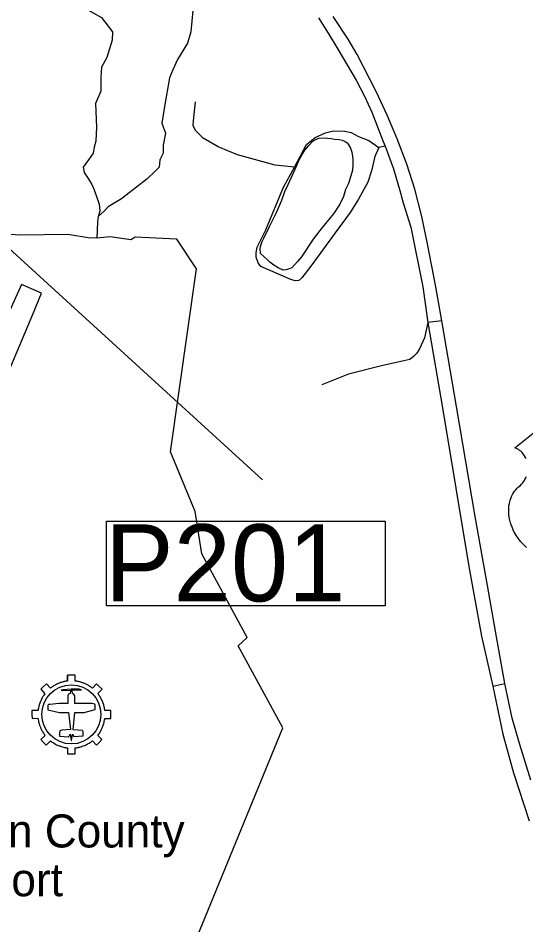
# Model space of a CAD drawing. Extents: x 2082433 to 2279600, y 546599 to 755198.
# Drawn here: x 2182484 to 2184792, y 652131 to 656251 of the extents above; entities that cross this region are included whole.
import ezdxf

# ---------------------------------------------------------------- set-up
doc = ezdxf.new("R2010")
doc.units = 0
for name, color, linetype in [('Exist Aviation Commercial or Municipal CELL', 7, 'Continuous'), ('Exist Aviation Commercial or Municipal Label', 7, 'Continuous'), ('Exist Aviation Commercial or Municipal Perimeter Paved', 7, 'Continuous'), ('Exist Hydrographic Creek Single Shore', 7, 'Continuous'), ('Exist Hydrographic Pond Under 1500 Sq Ft', 7, 'Continuous'), ('Exist Road Non-System Type 51', 7, 'Continuous'), ('Exist Road Primary US Divided Attributed', 7, 'Continuous'), ('Exist Road Primary US Shield CELL', 7, 'Continuous'), ('Exist Road Secondary Structure Pipe Number Label', 7, 'Continuous')]:
    doc.layers.add(name, color=color, linetype=linetype)

msp = doc.modelspace()

# ---------------------------------------------------------------- linework, layer by layer
at = {"layer": 'Exist Aviation Commercial or Municipal CELL'}
msp.add_line((2182708.5, 653239.6), (2182708.5, 653266), dxfattribs=at)
for points in [[(2182653.1, 652952.2), (2182658.9, 652949.4), (2182661.9, 652947.9), (2182663.5, 652947.2), (2182668.5, 652945), (2182669.1, 652944.8), (2182670.4, 652944.3), (2182674.2, 652942.9), (2182676.5, 652942), (2182680.5, 652940.8), (2182683.8, 652939.8), (2182686, 652939.1), (2182691.1, 652937.9), (2182692.3, 652937.6), (2182694.3, 652937.2), (2182697.5, 652936.5), (2182698.6, 652936.3), (2182700.2, 652936), (2182702.2, 652935.7), (2182706.8, 652935), (2182708.7, 652934.8), (2182708.5, 652907.6), (2182726.1, 652907.5), (2182743.7, 652907.5), (2182743.7, 652934.8), (2182748.5, 652935.4), (2182753.2, 652936.3), (2182755.7, 652936.7), (2182756.4, 652936.8), (2182757.8, 652937.2), (2182759.7, 652937.6), (2182762.3, 652938.2), (2182764.1, 652938.6), (2182768.1, 652939.7), (2182771.6, 652940.7), (2182773, 652941.2), (2182780.1, 652943.7), (2182786.5, 652946.2), (2182790.2, 652947.9), (2182794.8, 652950), (2182799.5, 652952.5), (2182802.9, 652954.4), (2182806.9, 652956.8), (2182810.7, 652959.3), (2182815.3, 652962.5), (2182819.3, 652965.5), (2182821.3, 652967), (2182840.3, 652947.7), (2182852.8, 652960), (2182865, 652972.7), (2182845.6, 652991.4), (2182849.1, 652995.8), (2182851.7, 652999.4), (2182854.5, 653003.6), (2182857, 653007.7), (2182858.1, 653009.6), (2182860.2, 653013.2), (2182862.2, 653016.9), (2182863.5, 653019.6), (2182865, 653022.7), (2182866.3, 653025.8), (2182868.8, 653031.7), (2182869.5, 653033.8), (2182871, 653037.6), (2182871.9, 653040.6), (2182872.4, 653042.3), (2182873.1, 653044.6), (2182873.8, 653047.1), (2182874.7, 653050.7), (2182875.5, 653054.1), (2182877, 653061.7), (2182877.2, 653063), (2182877.7, 653067.2), (2182878, 653069), (2182905.4, 653069.1), (2182905.3, 653086.7), (2182905.3, 653104.3), (2182878, 653104.3), (2182877.6, 653107.3), (2182877.1, 653111), (2182876.8, 653112.7), (2182876, 653117.1), (2182875.7, 653118.5), (2182875.3, 653120.2), (2182874.6, 653123.1), (2182873.8, 653126.4), (2182872.8, 653129.9), (2182871.4, 653134.4), (2182871.1, 653135.3), (2182870.1, 653138.3), (2182868.7, 653142), (2182867, 653146.1), (2182865.3, 653150.3), (2182863.4, 653154.1), (2182861.2, 653158.5), (2182859.3, 653161.9), (2182858.2, 653163.8), (2182857.5, 653165), (2182855.7, 653167.8), (2182853.6, 653171.3), (2182851, 653175), (2182848.5, 653178.4), (2182845.9, 653182), (2182865.2, 653201), (2182852.8, 653213.5), (2182839.8, 653225.3), (2182822.1, 653205.8), (2182819.3, 653208), (2182816.3, 653210.3), (2182815, 653211.2), (2182814.3, 653211.7), (2182813, 653212.6), (2182810.5, 653214.3), (2182808, 653215.9), (2182805.7, 653217.3), (2182802.2, 653219.4), (2182796.3, 653222.6), (2182793.5, 653224), (2182792.8, 653224.4), (2182789.1, 653226.1), (2182785, 653228), (2182779.4, 653230.1), (2182776.8, 653231), (2182773.7, 653232.1), (2182772.2, 653232.6), (2182767.9, 653233.9), (2182763.9, 653235), (2182762.5, 653235.3), (2182758.8, 653236.1), (2182754.9, 653237), (2182751, 653237.6), (2182748.3, 653238.1), (2182743.7, 653238.6), (2182743.7, 653266), (2182726.1, 653266), (2182708.5, 653266), (2182708.5, 653238.7), (2182707.8, 653238.6), (2182705.1, 653238.2), (2182702.1, 653237.8), (2182700, 653237.5), (2182698.3, 653237.2), (2182693.7, 653236.2), (2182691.3, 653235.7), (2182689, 653235.1), (2182684.4, 653233.9), (2182680.2, 653232.6), (2182677, 653231.6), (2182676.1, 653231.3), (2182670.6, 653229.3), (2182668.7, 653228.5), (2182667.6, 653228.1), (2182663, 653226.2), (2182660, 653224.7), (2182654.7, 653222.2), (2182651.8, 653220.4), (2182647.6, 653218.1), (2182644.6, 653216.2), (2182641.2, 653214.1), (2182638.7, 653212.4), (2182635.1, 653209.8), (2182633.1, 653208.2), (2182630.5, 653206.1), (2182612.1, 653225.6), (2182599.3, 653213.5), (2182586.4, 653201.6), (2182605.5, 653180.9), (2182601.6, 653175.6), (2182600.9, 653174.7), (2182600.2, 653173.7), (2182599, 653171.9), (2182598.5, 653171), (2182596.4, 653168), (2182593.2, 653162.4), (2182592.9, 653161.9), (2182592, 653160.5), (2182591.2, 653158.9), (2182588.8, 653154.3), (2182587.8, 653152.1), (2182584.9, 653145.8), (2182582, 653138.2), (2182580.7, 653134.3), (2182579.4, 653130.3), (2182579.1, 653129), (2182578.5, 653126.9), (2182577.6, 653123.4), (2182577.3, 653122.4), (2182576.1, 653116.9), (2182575.7, 653114.5), (2182575.4, 653112.8), (2182574.8, 653108.8), (2182574.5, 653107.6), (2182574.4, 653106.3), (2182574.2, 653104.3), (2182546.8, 653104.3), (2182546.8, 653086.7), (2182547.3, 653069.2), (2182574.1, 653069.9), (2182574.4, 653067.1), (2182574.7, 653065), (2182575, 653063.3), (2182575.8, 653058.5), (2182576.7, 653053.7), (2182577.9, 653048.9), (2182579.1, 653044.1), (2182580.2, 653040.7), (2182581.6, 653036.5), (2182582.1, 653035.1), (2182583.4, 653031.6), (2182585.6, 653026.2), (2182588.1, 653020.7), (2182590.3, 653016.4), (2182591.1, 653014.8), (2182592, 653013.2), (2182593.6, 653010.3), (2182594.1, 653009.5), (2182596.2, 653005.9), (2182598.5, 653002.3), (2182600.6, 652999.3), (2182601, 652998.6), (2182603.4, 652995.5), (2182604.1, 652994.5), (2182605.3, 652992.9), (2182606.9, 652990.9), (2182587.4, 652972.9), (2182599.3, 652960), (2182611.5, 652947.3), (2182631.5, 652966.4), (2182633.2, 652965.2), (2182634.1, 652964.5), (2182638.2, 652961.6), (2182642, 652959.1), (2182647.3, 652955.8)], [(2182653.1, 652952.2), (2182658.9, 652949.4), (2182661.9, 652947.9), (2182663.5, 652947.2), (2182668.5, 652945), (2182669.1, 652944.8), (2182670.4, 652944.3), (2182674.2, 652942.9), (2182676.5, 652942), (2182680.5, 652940.8), (2182683.8, 652939.8), (2182686, 652939.1), (2182691.1, 652937.9), (2182692.3, 652937.6), (2182694.3, 652937.2), (2182697.5, 652936.5), (2182698.6, 652936.3), (2182700.2, 652936), (2182702.2, 652935.7), (2182706.8, 652935), (2182708.7, 652934.8), (2182708.5, 652907.6), (2182726.1, 652907.5), (2182743.7, 652907.5), (2182743.7, 652934.8), (2182748.5, 652935.4), (2182753.2, 652936.3), (2182755.7, 652936.7), (2182756.4, 652936.8), (2182757.8, 652937.2), (2182759.7, 652937.6), (2182762.3, 652938.2), (2182764.1, 652938.6), (2182768.1, 652939.7), (2182771.6, 652940.7), (2182773, 652941.2), (2182780.1, 652943.7), (2182786.5, 652946.2), (2182790.2, 652947.9), (2182794.8, 652950), (2182799.5, 652952.5), (2182802.9, 652954.4), (2182806.9, 652956.8), (2182810.7, 652959.3), (2182815.3, 652962.5), (2182819.3, 652965.5), (2182821.3, 652967), (2182840.3, 652947.7), (2182852.8, 652960), (2182865, 652972.7), (2182845.6, 652991.4), (2182849.1, 652995.8), (2182851.7, 652999.4), (2182854.5, 653003.6), (2182857, 653007.7), (2182858.1, 653009.6), (2182860.2, 653013.2), (2182862.2, 653016.9), (2182863.5, 653019.6), (2182865, 653022.7), (2182866.3, 653025.8), (2182868.8, 653031.7), (2182869.5, 653033.8), (2182871, 653037.6), (2182871.9, 653040.6), (2182872.4, 653042.3), (2182873.1, 653044.6), (2182873.8, 653047.1), (2182874.7, 653050.7), (2182875.5, 653054.1), (2182877, 653061.7), (2182877.2, 653063), (2182877.7, 653067.2), (2182878, 653069), (2182905.4, 653069.1), (2182905.3, 653086.7), (2182905.3, 653104.3), (2182878, 653104.3), (2182877.6, 653107.3), (2182877.1, 653111), (2182876.8, 653112.7), (2182876, 653117.1), (2182875.7, 653118.5), (2182875.3, 653120.2), (2182874.6, 653123.1), (2182873.8, 653126.4), (2182872.8, 653129.9), (2182871.4, 653134.4), (2182871.1, 653135.3), (2182870.1, 653138.3), (2182868.7, 653142), (2182867, 653146.1), (2182865.3, 653150.3), (2182863.4, 653154.1), (2182861.2, 653158.5), (2182859.3, 653161.9), (2182858.2, 653163.8), (2182857.5, 653165), (2182855.7, 653167.8), (2182853.6, 653171.3), (2182851, 653175), (2182848.5, 653178.4), (2182845.9, 653182), (2182865.2, 653201), (2182852.8, 653213.5), (2182839.8, 653225.3), (2182822.1, 653205.8), (2182819.3, 653208), (2182816.3, 653210.3), (2182815, 653211.2), (2182814.3, 653211.7), (2182813, 653212.6), (2182810.5, 653214.3), (2182808, 653215.9), (2182805.7, 653217.3), (2182802.2, 653219.4), (2182796.3, 653222.6), (2182793.5, 653224), (2182792.8, 653224.4), (2182789.1, 653226.1), (2182785, 653228), (2182779.4, 653230.1), (2182776.8, 653231), (2182773.7, 653232.1), (2182772.2, 653232.6), (2182767.9, 653233.9), (2182763.9, 653235), (2182762.5, 653235.3), (2182758.8, 653236.1), (2182754.9, 653237), (2182751, 653237.6), (2182748.3, 653238.1), (2182743.7, 653238.6), (2182743.7, 653266), (2182726.1, 653266), (2182708.5, 653266), (2182708.5, 653238.7), (2182707.8, 653238.6), (2182705.1, 653238.2), (2182702.1, 653237.8), (2182700, 653237.5), (2182698.3, 653237.2), (2182693.7, 653236.2), (2182691.3, 653235.7), (2182689, 653235.1), (2182684.4, 653233.9), (2182680.2, 653232.6), (2182677, 653231.6), (2182676.1, 653231.3), (2182670.6, 653229.3), (2182668.7, 653228.5), (2182667.6, 653228.1), (2182663, 653226.2), (2182660, 653224.7), (2182654.7, 653222.2), (2182651.8, 653220.4), (2182647.6, 653218.1), (2182644.6, 653216.2), (2182641.2, 653214.1), (2182638.7, 653212.4), (2182635.1, 653209.8), (2182633.1, 653208.2), (2182630.5, 653206.1), (2182612.1, 653225.6), (2182599.3, 653213.5), (2182586.4, 653201.6), (2182605.5, 653180.9), (2182601.6, 653175.6), (2182600.9, 653174.7), (2182600.2, 653173.7), (2182599, 653171.9), (2182598.5, 653171), (2182596.4, 653168), (2182593.2, 653162.4), (2182592.9, 653161.9), (2182592, 653160.5), (2182591.2, 653158.9), (2182588.8, 653154.3), (2182587.8, 653152.1), (2182584.9, 653145.8), (2182582, 653138.2), (2182580.7, 653134.3), (2182579.4, 653130.3), (2182579.1, 653129), (2182578.5, 653126.9), (2182577.6, 653123.4), (2182577.3, 653122.4), (2182576.1, 653116.9), (2182575.7, 653114.5), (2182575.4, 653112.8), (2182574.8, 653108.8), (2182574.5, 653107.6), (2182574.4, 653106.3), (2182574.2, 653104.3), (2182546.8, 653104.3), (2182546.8, 653086.7), (2182547.3, 653069.2), (2182574.1, 653069.9), (2182574.4, 653067.1), (2182574.7, 653065), (2182575, 653063.3), (2182575.8, 653058.5), (2182576.7, 653053.7), (2182577.9, 653048.9), (2182579.1, 653044.1), (2182580.2, 653040.7), (2182581.6, 653036.5), (2182582.1, 653035.1), (2182583.4, 653031.6), (2182585.6, 653026.2), (2182588.1, 653020.7), (2182590.3, 653016.4), (2182591.1, 653014.8), (2182592, 653013.2), (2182593.6, 653010.3), (2182594.1, 653009.5), (2182596.2, 653005.9), (2182598.5, 653002.3), (2182600.6, 652999.3), (2182601, 652998.6), (2182603.4, 652995.5), (2182604.1, 652994.5), (2182605.3, 652992.9), (2182606.9, 652990.9), (2182587.4, 652972.9), (2182599.3, 652960), (2182611.5, 652947.3), (2182631.5, 652966.4), (2182633.2, 652965.2), (2182634.1, 652964.5), (2182638.2, 652961.6), (2182642, 652959.1), (2182647.3, 652955.8)], [(2182713.2, 653095.2), (2182721.5, 653018.4), (2182682.7, 653015.1), (2182673.6, 653012.9), (2182672.3, 653004.3), (2182672.3, 652987.8), (2182714.1, 652984.5), (2182720.7, 652997), (2182725.2, 652968.1), (2182726.1, 652968.1), (2182730.6, 652997), (2182736.6, 652986.9), (2182779, 652989.1), (2182779, 653008.2), (2182777.1, 653013.4), (2182733.6, 653017.3), (2182741.3, 653095.2), (2182783.8, 653095.2), (2182834, 653109.3), (2182834, 653129.2), (2182832.8, 653133.8), (2182819.4, 653136.2), (2182782.4, 653136.2), (2182742, 653136.2), (2182741.2, 653171.4), (2182737.7, 653179.6), (2182730.4, 653182.4), (2182729.1, 653193.9), (2182725.2, 653197.7), (2182762.4, 653198.1), (2182772.5, 653199.3), (2182761.2, 653201.3), (2182725.2, 653202), (2182687.3, 653199.2), (2182679.5, 653196.7), (2182687, 653196.1), (2182724.8, 653197.6), (2182722.1, 653193.9), (2182720.6, 653182.4), (2182712.9, 653179.6), (2182710.2, 653171.4), (2182709.2, 653136.2), (2182669.2, 653136.2), (2182628.8, 653132.3), (2182622.2, 653132), (2182619.8, 653130.4), (2182619, 653127.4), (2182619, 653107.9), (2182671.3, 653095.2)]]:
    msp.add_lwpolyline(points, close=True, dxfattribs=at)
msp.add_circle((2182726, 653086.8), 134.1, dxfattribs=at)
msp.add_circle((2182726, 653086.8), 134.1, dxfattribs=at)
at = {"layer": 'Exist Aviation Commercial or Municipal Perimeter Paved'}
for p, q in [((2182499.2, 655040.5), (2182438.3, 654905.2)), ((2182589.8, 655001.2), (2182499.2, 655040.5)), ((2182552.1, 654909.7), (2182589.8, 655001.2)), ((2182141, 653936.8), (2182552.1, 654909.7))]:
    msp.add_line(p, q, dxfattribs=at)
at = {"layer": 'Exist Hydrographic Creek Single Shore'}
for points in [[(2183175.8, 654280.2), (2183294.5, 655111.8), (2183204.9, 655246.3), (2183015.3, 655256.1), (2182995.5, 655243.4), (2182901.8, 655257.7), (2182841.2, 655251.1), (2182802.7, 655252.2), (2182709, 655267.6), (2182496.1, 655265.4), (2182446.3, 655268.6), (2182353.1, 655312.1), (2182008, 655595.1), (2181948.9, 655694.7), (2181892.9, 655719.5), (2181823.5, 655756.8), (2181762.4, 655800.4), (2181678.4, 655878.2), (2181548.1, 655921.8), (2181342.7, 655993.2), (2181227.9, 656056.7), (2180966.5, 656226.5), (2180772.9, 656309.6)], [(2182786.7, 656296.5), (2182862.7, 656253.6), (2182913.4, 656189.7), (2182911.2, 656151.1), (2182886.9, 656072.9), (2182862.7, 656027.7), (2182859.4, 655979.3), (2182859.4, 655955), (2182859.4, 655918.7), (2182835.2, 655863.6), (2182840.1, 655755.6), (2182836.8, 655692.8), (2182830.2, 655665.3), (2182824.7, 655637.7), (2182803.8, 655608), (2182779.5, 655573.8), (2182783.9, 655549.6), (2182802.7, 655523.2), (2182818.1, 655495.6), (2182830.2, 655471.4), (2182851.7, 655406.4), (2182855, 655373.4), (2182847.3, 655349.1)], [(2183278.6, 656285.5), (2183269.2, 656189.7), (2183253.8, 656137.9), (2183208.6, 656063), (2183186.6, 656016.7), (2183172.3, 655980.4), (2183148.6, 655849.3), (2183136.5, 655774.3), (2183154.1, 655728.1), (2183143.1, 655674.1), (2183143.1, 655637.7), (2183127.7, 655606.9), (2183124.4, 655573.8), (2183106.7, 655556.2), (2183068.7, 655518.8), (2182975.1, 655446.1), (2182953, 655430.6), (2182892.5, 655394.3), (2182874.8, 655373.4), (2182847.3, 655349.1), (2182844, 655324.9), (2182841.2, 655251.1)], [(2182962.8, 649684.9), (2182928.8, 649721), (2182922.1, 649794.9), (2182923.8, 649887.3), (2182945.9, 650010.8), (2182941, 650080.5), (2182926, 650279.8), (2182876.2, 650394.4), (2183000.7, 650827.8), (2183055.5, 650962.3), (2183140.1, 651455.4), (2183284.5, 652043.2), (2183686.8, 653026.1), (2183483.7, 653398.2), (2183525.1, 653436.6), (2183319.4, 653816.6), (2183288.8, 654008.9), (2183175.8, 654280.2)]]:
    msp.add_lwpolyline(points, dxfattribs=at)
at = {"layer": 'Exist Hydrographic Pond Under 1500 Sq Ft'}
msp.add_lwpolyline([(2183733.9, 655544.6), (2183749.3, 655578.8), (2183759.2, 655604.9), (2183775.4, 655630.8), (2183786.8, 655651), (2183804.9, 655673), (2183822.9, 655691.4), (2183840.8, 655701.3), (2183850.8, 655705.4), (2183874.8, 655707.5), (2183890.8, 655705.5), (2183907, 655703.8), (2183922.8, 655701.8), (2183942.9, 655700), (2183956.6, 655695.9), (2183970.6, 655690.1), (2183979, 655684), (2183984.7, 655678.2), (2183995.4, 655660), (2184001.3, 655642.1), (2184003.6, 655622.3), (2184005.4, 655608.2), (2184005.6, 655586.3), (2184003.4, 655560.3), (2183995.6, 655534.2), (2183985.7, 655500.1), (2183972.2, 655472.1), (2183962.6, 655439.9), (2183946.2, 655405.9), (2183916.9, 655362), (2183886.9, 655325.6), (2183855.3, 655285.8), (2183825.4, 655247.3), (2183771.7, 655167), (2183754, 655144.9), (2183728, 655116.8), (2183720.2, 655112.7), (2183702.2, 655106.9), (2183688.6, 655106.5), (2183665.9, 655116.4), (2183646.2, 655128.3), (2183628.1, 655142.4), (2183616.2, 655154.4), (2183602.1, 655166.3), (2183585.9, 655182.1), (2183583.8, 655202.3), (2183585.7, 655214.1), (2183593.7, 655236), (2183601.5, 655251.9), (2183627.1, 655304.4), (2183659.1, 655368.6), (2183682.5, 655424.6), (2183696.4, 655462.7), (2183712, 655494.8), (2183733.9, 655544.6)], dxfattribs=at)
at = {"layer": 'Exist Road Non-System Type 51'}
for p, q in [((2184152.7, 655669.7), (2184123.3, 655662.7)), ((2184409.4, 654875.4), (2184346.6, 654867.7)), ((2184641.3, 653215.2), (2184696.4, 653227.4))]:
    msp.add_line(p, q, dxfattribs=at)
for points in [[(2183740.3, 655574), (2183652.2, 655582.3), (2183480.6, 655630), (2183393.7, 655665.7), (2183324.6, 655706.2), (2183291.2, 655738.4), (2183279.3, 655762.2), (2183280.5, 655784.8), (2183290.6, 655871.2)], [(2183740.3, 655574), (2183794.5, 655677), (2183833.8, 655709.2), (2183881.5, 655729.4), (2183917.2, 655739), (2183969.6, 655737.8), (2183998.2, 655731.8), (2184031.6, 655714), (2184078, 655694.9), (2184123.3, 655662.7)], [(2184123.3, 655662.7), (2184105.4, 655622.2), (2184089.9, 655557.9), (2184073.3, 655505.5), (2184031, 655428.7), (2183992.8, 655367.9), (2183924.9, 655276.2), (2183818.3, 655130.3), (2183773.1, 655070.7), (2183759.4, 655058.2), (2183742.7, 655057), (2183723.6, 655063), (2183587.8, 655122.5), (2183574.7, 655139.2), (2183566.4, 655164.2), (2183565.2, 655184.5), (2183570, 655210.7), (2183610.5, 655289.3), (2183690.9, 655482.9), (2183740.3, 655574)], [(2184346.6, 654867.7), (2184330.6, 654799.1), (2184307.9, 654749.1), (2184294.8, 654727.6), (2184281.7, 654713.3), (2184265, 654700.2), (2184237.6, 654694.3), (2184136.4, 654670.4), (2183985.1, 654633.5), (2183864.2, 654585.3)]]:
    msp.add_lwpolyline(points, dxfattribs=at)
at = {"layer": 'Exist Road Primary US Divided Attributed'}
for points in [[(2183849.8, 656252.5), (2183893.3, 656183.1), (2183937.4, 656110.3), (2184020, 655969.3), (2184059.2, 655896.8), (2184091.8, 655823.9), (2184142.8, 655690.6), (2184152.7, 655669.7), (2184189.6, 655566.1), (2184218.5, 655467.9), (2184233.6, 655412.6), (2184268.4, 655301.7), (2184324, 655030.7), (2184346.6, 654867.7), (2184414.4, 654471.1), (2184533.3, 653759.4), (2184590.6, 653443.3), (2184641.3, 653215.2), (2184688.1, 652997.1), (2184736.6, 652820.9), (2184807.1, 652602.7)], [(2184814.8, 652788.9), (2184763, 652954.2), (2184730, 653069.8), (2184696.4, 653227.4), (2184654.5, 653465.3), (2184618.2, 653673.5), (2184560.9, 653986.4), (2184477.2, 654486.5), (2184409.4, 654875.4), (2184383, 655029.6), (2184344.4, 655225.7), (2184319.1, 655350.2), (2184286.6, 655474.7), (2184250.2, 655587.1), (2184206.7, 655702.7), (2184161.5, 655809.6), (2184113.1, 655914.3), (2184025.5, 656086.1), (2183983.6, 656155.5), (2183915.9, 656258)]]:
    msp.add_lwpolyline(points, dxfattribs=at)
at = {"layer": 'Exist Road Primary US Shield CELL'}
for points in [[(2184793.6, 654248), (2184790.7, 654254.3), (2184785.8, 654262.7), (2184780.3, 654270.5), (2184774.7, 654276.9), (2184769, 654282.6), (2184763.5, 654286.9), (2184758.3, 654290.6), (2184751.8, 654294.5), (2184745.5, 654297.6), (2184741.5, 654299.2), (2184870.1, 654401.7)], [(2184795.5, 653844.9), (2184787.2, 653852.4), (2184775, 653864.9), (2184767.8, 653873), (2184756.5, 653887.6), (2184749.3, 653898.2), (2184744.6, 653905.9), (2184737.8, 653918.4), (2184734.1, 653926.2), (2184729.2, 653937.6), (2184725.4, 653948), (2184722.2, 653957.9), (2184720.5, 653964.2), (2184718, 653975.2), (2184716.5, 653983.1), (2184715.1, 653993.8), (2184714.3, 654005.1), (2184714.2, 654015.5), (2184714.4, 654024.2), (2184715.4, 654034.3), (2184717.1, 654045), (2184719.2, 654054.2), (2184721, 654060.8), (2184723.8, 654068.8), (2184727.4, 654077.7), (2184731.6, 654086.2), (2184735.7, 654093.3), (2184740.8, 654100.9), (2184745.8, 654107.4), (2184752.4, 654114.5), (2184759.2, 654121), (2184765.5, 654126.1), (2184772.9, 654133.4), (2184776.8, 654137.8), (2184781.5, 654144), (2184785.2, 654149.7), (2184788.1, 654154.8), (2184792, 654162.3), (2184794.4, 654167.9)]]:
    msp.add_lwpolyline(points, dxfattribs=at)
at = {"layer": 'Exist Road Secondary Structure Pipe Number Label'}
msp.add_line((2182075.8, 655538.6), (2183594.6, 654152.6), dxfattribs=at)
msp.add_lwpolyline([(2182885.6, 653964.8), (2184151.8, 653964.8), (2184151.8, 653581), (2182885.6, 653581)], close=True, dxfattribs=at)

# ---------------------------------------------------------------- texts
at = {"layer": 'Exist Aviation Commercial or Municipal Label'}
for s, p in [('Johnston County', (2181735.2, 652482.4)), (' Airport', (2182040.6, 652260.8))]:
    msp.add_text(s, height=150, dxfattribs=at).set_placement(p)
at = {"layer": 'Exist Road Secondary Structure Pipe Number Label'}
msp.add_text('P201', height=350, dxfattribs=at).set_placement((2182878.5, 653600.8))

doc.saveas('drawing.dxf')
